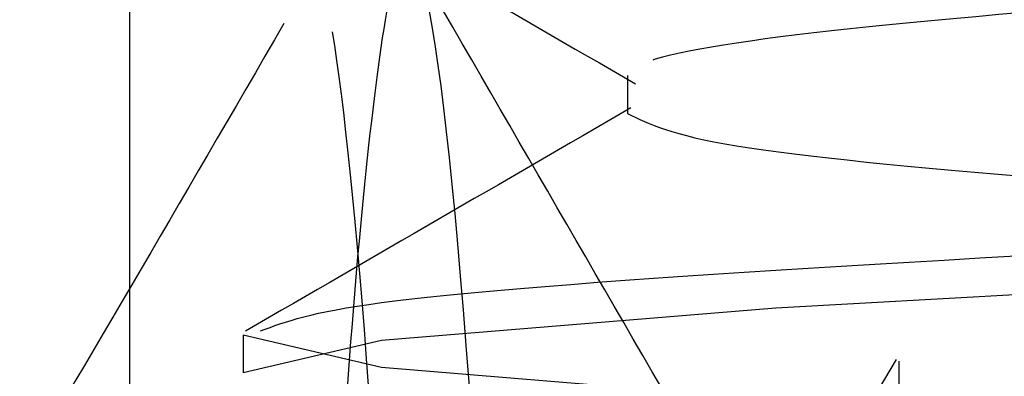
# Model space of a CAD drawing. Header units: inches. Extents: x 1907 to 2452, y -210 to -54.
# Tile 705 of 1056: x 2143.9312 to 2143.9989, y -177.1707 to -177.1462. Entities that reach past the tile are written whole.
import ezdxf

# ---------------------------------------------------------------- set-up
doc = ezdxf.new("R2010")
doc.units = ezdxf.units.IN
doc.header["$LTSCALE"] = 0.5
doc.header["$MEASUREMENT"] = 0
doc.linetypes.add('HIDDEN', pattern=[0.22499999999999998, 0.15, -0.075])
doc.layers.add('SID-M-H', color=4, linetype='HIDDEN')

msp = doc.modelspace()

# ---------------------------------------------------------------- linework, layer by layer
at = {"layer": 'SID-M-H'}
for p, q in [((2143.93878277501, -177.081832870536), (2143.93878277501, -177.491832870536)), ((2143.973014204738, -177.1500471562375), (2143.973014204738, -177.1526513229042)), ((2144.023759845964, -177.1638120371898), (2143.983206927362, -177.1660441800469)), ((2143.983206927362, -177.1660441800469), (2143.956110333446, -177.168276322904)), ((2143.94659527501, -177.1679042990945), (2143.94659527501, -177.1705084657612)), ((2143.956110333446, -177.1701364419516), (2143.94659527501, -177.1679042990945)), ((2143.94659527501, -177.1679042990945), (2143.94659527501, -177.1679042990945)), ((2143.956110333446, -177.168276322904), (2143.94659527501, -177.1705084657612)), ((2143.983206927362, -177.1723685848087), (2143.956110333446, -177.1701364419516)), ((2143.991475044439, -177.1695792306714), (2143.984073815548, -177.1821290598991)), ((2143.94659527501, -177.1705084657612), (2143.94659527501, -177.1705084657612))]:
    msp.add_line(p, q, dxfattribs=at)
for points, knots in [([(2143.97499658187, -175.8292082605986), (2143.976194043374, -175.8297557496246), (2143.979018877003, -175.8310472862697), (2144.000392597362, -175.8330828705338), (2144.032802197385, -175.8353150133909), (2144.07161820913, -175.837547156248), (2144.110296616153, -175.8397792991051), (2144.143119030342, -175.8420114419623), (2144.165042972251, -175.8442435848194), (2144.172742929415, -175.8464757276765), (2144.165043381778, -175.8487078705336), (2144.143117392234, -175.8509400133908), (2144.110302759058, -175.8531721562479), (2144.071595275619, -175.855404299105), (2144.032887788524, -175.8576364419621), (2144.000073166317, -175.8598685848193), (2143.978147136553, -175.8621007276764), (2143.970447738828, -175.8643328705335), (2143.978147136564, -175.8665650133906), (2144.000073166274, -175.8687971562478), (2144.032887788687, -175.8710292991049), (2144.07159527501, -175.873261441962), (2144.110302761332, -175.8754935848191), (2144.143117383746, -175.8777257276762), (2144.165043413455, -175.8799578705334), (2144.172742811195, -175.8821900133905), (2144.165043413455, -175.8844221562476), (2144.143117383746, -175.8866542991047), (2144.110302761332, -175.8888864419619), (2144.07159527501, -175.891118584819), (2144.032887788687, -175.8933507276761), (2144.000073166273, -175.8955828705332), (2143.978147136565, -175.8978150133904), (2143.970447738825, -175.9000471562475), (2143.978147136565, -175.9022792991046), (2144.000073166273, -175.9045114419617), (2144.032887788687, -175.9067435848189), (2144.07159527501, -175.908975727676), (2144.110302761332, -175.9112078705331), (2144.143117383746, -175.9134400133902), (2144.165043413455, -175.9156721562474), (2144.172742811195, -175.9179042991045), (2144.165043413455, -175.9201364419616), (2144.143117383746, -175.9223685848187), (2144.110302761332, -175.9246007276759), (2144.07159527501, -175.926832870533), (2144.032887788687, -175.9290650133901), (2144.000073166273, -175.9312971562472), (2143.978147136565, -175.9335292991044), (2143.970447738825, -175.9357614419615), (2143.978147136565, -175.9379935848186), (2144.000073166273, -175.9402257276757), (2144.032887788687, -175.9424578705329), (2144.07159527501, -175.94469001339), (2144.110302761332, -175.9469221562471), (2144.143117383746, -175.9491542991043), (2144.165043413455, -175.9513864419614), (2144.172742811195, -175.9536185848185), (2144.165043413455, -175.9558507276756), (2144.143117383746, -175.9580828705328), (2144.110302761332, -175.9603150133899), (2144.07159527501, -175.962547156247), (2144.032887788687, -175.9647792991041), (2144.000073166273, -175.9670114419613), (2143.978147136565, -175.9692435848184), (2143.970447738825, -175.9714757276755), (2143.978147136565, -175.9737078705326), (2144.000073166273, -175.9759400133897), (2144.032887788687, -175.9781721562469), (2144.07159527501, -175.980404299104), (2144.110302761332, -175.9826364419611), (2144.143117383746, -175.9848685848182), (2144.165043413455, -175.9871007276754), (2144.172742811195, -175.9893328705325), (2144.165043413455, -175.9915650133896), (2144.143117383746, -175.9937971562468), (2144.110302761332, -175.9960292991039), (2144.07159527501, -175.998261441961), (2144.032887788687, -176.0004935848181), (2144.000073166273, -176.0027257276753), (2143.978147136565, -176.0049578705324), (2143.970447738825, -176.0071900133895), (2143.978147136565, -176.0094221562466), (2144.000073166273, -176.0116542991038), (2144.032887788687, -176.0138864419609), (2144.07159527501, -176.016118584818), (2144.110302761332, -176.0183507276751), (2144.143117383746, -176.0205828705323), (2144.165043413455, -176.0228150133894), (2144.172742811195, -176.0250471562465), (2144.165043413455, -176.0272792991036), (2144.143117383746, -176.0295114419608), (2144.110302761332, -176.0317435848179), (2144.07159527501, -176.033975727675), (2144.032887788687, -176.0362078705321), (2144.000073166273, -176.0384400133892), (2143.978147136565, -176.0406721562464), (2143.970447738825, -176.0429042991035), (2143.978147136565, -176.0451364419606), (2144.000073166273, -176.0473685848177), (2144.032887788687, -176.0496007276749), (2144.07159527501, -176.051832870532), (2144.110302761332, -176.0540650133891), (2144.143117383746, -176.0562971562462), (2144.165043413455, -176.0585292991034), (2144.172742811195, -176.0607614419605), (2144.165043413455, -176.0629935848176), (2144.143117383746, -176.0652257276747), (2144.110302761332, -176.0674578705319), (2144.07159527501, -176.069690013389), (2144.032887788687, -176.0719221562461), (2144.000073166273, -176.0741542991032), (2143.978147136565, -176.0763864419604), (2143.970447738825, -176.0786185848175), (2143.978147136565, -176.0808507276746), (2144.000073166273, -176.0830828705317), (2144.032887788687, -176.0853150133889), (2144.07159527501, -176.087547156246), (2144.110302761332, -176.0897792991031), (2144.143117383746, -176.0920114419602), (2144.165043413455, -176.0942435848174), (2144.172742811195, -176.0964757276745), (2144.165043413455, -176.0987078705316), (2144.143117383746, -176.1009400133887), (2144.110302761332, -176.1031721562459), (2144.07159527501, -176.105404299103), (2144.032887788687, -176.1076364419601), (2144.000073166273, -176.1098685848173), (2143.978147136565, -176.1121007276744), (2143.970447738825, -176.1143328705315), (2143.978147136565, -176.1165650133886), (2144.000073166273, -176.1187971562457), (2144.032887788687, -176.1210292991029), (2144.07159527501, -176.12326144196), (2144.110302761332, -176.1254935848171), (2144.143117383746, -176.1277257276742), (2144.165043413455, -176.1299578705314), (2144.172742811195, -176.1321900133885), (2144.165043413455, -176.1344221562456), (2144.143117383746, -176.1366542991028), (2144.110302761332, -176.1388864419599), (2144.07159527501, -176.141118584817), (2144.032887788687, -176.1433507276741), (2144.000073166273, -176.1455828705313), (2143.978147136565, -176.1478150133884), (2143.970447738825, -176.1500471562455), (2143.978147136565, -176.1522792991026), (2144.000073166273, -176.1545114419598), (2144.032887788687, -176.1567435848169), (2144.07159527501, -176.158975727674), (2144.110302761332, -176.1612078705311), (2144.143117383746, -176.1634400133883), (2144.165043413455, -176.1656721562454), (2144.172742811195, -176.1679042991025), (2144.165043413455, -176.1701364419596), (2144.143117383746, -176.1723685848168), (2144.110302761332, -176.1746007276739), (2144.07159527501, -176.176832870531), (2144.032887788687, -176.1790650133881), (2144.000073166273, -176.1812971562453), (2143.978147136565, -176.1835292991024), (2143.970447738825, -176.1857614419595), (2143.978147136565, -176.1879935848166), (2144.000073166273, -176.1902257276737), (2144.032887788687, -176.1924578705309), (2144.07159527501, -176.194690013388), (2144.110302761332, -176.1969221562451), (2144.143117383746, -176.1991542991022), (2144.165043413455, -176.2013864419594), (2144.172742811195, -176.2036185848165), (2144.165043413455, -176.2058507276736), (2144.143117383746, -176.2080828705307), (2144.110302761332, -176.2103150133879), (2144.07159527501, -176.212547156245), (2144.032887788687, -176.2147792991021), (2144.000073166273, -176.2170114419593), (2143.978147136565, -176.2192435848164), (2143.970447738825, -176.2214757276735), (2143.978147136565, -176.2237078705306), (2144.000073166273, -176.2259400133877), (2144.032887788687, -176.2281721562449), (2144.07159527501, -176.230404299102), (2144.110302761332, -176.2326364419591), (2144.143117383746, -176.2348685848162), (2144.165043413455, -176.2371007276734), (2144.172742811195, -176.2393328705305), (2144.165043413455, -176.2415650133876), (2144.143117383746, -176.2437971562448), (2144.110302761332, -176.2460292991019), (2144.07159527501, -176.248261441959), (2144.032887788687, -176.2504935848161), (2144.000073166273, -176.2527257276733), (2143.978147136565, -176.2549578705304), (2143.970447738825, -176.2571900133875), (2143.978147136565, -176.2594221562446), (2144.000073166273, -176.2616542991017), (2144.032887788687, -176.2638864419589), (2144.07159527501, -176.266118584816), (2144.110302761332, -176.2683507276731), (2144.143117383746, -176.2705828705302), (2144.165043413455, -176.2728150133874), (2144.172742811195, -176.2750471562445), (2144.165043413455, -176.2772792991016), (2144.143117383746, -176.2795114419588), (2144.110302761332, -176.2817435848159), (2144.07159527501, -176.283975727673), (2144.032887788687, -176.2862078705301), (2144.000073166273, -176.2884400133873), (2143.978147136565, -176.2906721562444), (2143.970447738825, -176.2929042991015), (2143.978147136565, -176.2951364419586), (2144.000073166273, -176.2973685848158), (2144.032887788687, -176.2996007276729), (2144.07159527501, -176.30183287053), (2144.110302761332, -176.3040650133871), (2144.143117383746, -176.3062971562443), (2144.165043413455, -176.3085292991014), (2144.172742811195, -176.3107614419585), (2144.165043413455, -176.3129935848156), (2144.143117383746, -176.3152257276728), (2144.110302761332, -176.3174578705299), (2144.07159527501, -176.319690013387), (2144.032887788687, -176.3219221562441), (2144.000073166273, -176.3241542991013), (2143.978147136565, -176.3263864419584), (2143.970447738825, -176.3286185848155), (2143.978147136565, -176.3308507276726), (2144.000073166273, -176.3330828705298), (2144.032887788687, -176.3353150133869), (2144.07159527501, -176.337547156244), (2144.110302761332, -176.3397792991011), (2144.143117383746, -176.3420114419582), (2144.165043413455, -176.3442435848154), (2144.172742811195, -176.3464757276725), (2144.165043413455, -176.3487078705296), (2144.143117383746, -176.3509400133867), (2144.110302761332, -176.3531721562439), (2144.07159527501, -176.355404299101), (2144.032887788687, -176.3576364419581), (2144.000073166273, -176.3598685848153), (2143.978147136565, -176.3621007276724), (2143.970447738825, -176.3643328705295), (2143.978147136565, -176.3665650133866), (2144.000073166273, -176.3687971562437), (2144.032887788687, -176.3710292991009), (2144.07159527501, -176.373261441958), (2144.110302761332, -176.3754935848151), (2144.143117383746, -176.3777257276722), (2144.165043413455, -176.3799578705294), (2144.172742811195, -176.3821900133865), (2144.165043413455, -176.3844221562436), (2144.143117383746, -176.3866542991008), (2144.110302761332, -176.3888864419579), (2144.07159527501, -176.391118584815), (2144.032887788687, -176.3933507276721), (2144.000073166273, -176.3955828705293), (2143.978147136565, -176.3978150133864), (2143.970447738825, -176.4000471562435), (2143.978147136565, -176.4022792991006), (2144.000073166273, -176.4045114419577), (2144.032887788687, -176.4067435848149), (2144.07159527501, -176.408975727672), (2144.110302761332, -176.4112078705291), (2144.143117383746, -176.4134400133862), (2144.165043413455, -176.4156721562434), (2144.172742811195, -176.4179042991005), (2144.165043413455, -176.4201364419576), (2144.143117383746, -176.4223685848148), (2144.110302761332, -176.4246007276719), (2144.07159527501, -176.426832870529), (2144.032887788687, -176.4290650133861), (2144.000073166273, -176.4312971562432), (2143.978147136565, -176.4335292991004), (2143.970447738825, -176.4357614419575), (2143.978147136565, -176.4379935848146), (2144.000073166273, -176.4402257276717), (2144.032887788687, -176.4424578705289), (2144.07159527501, -176.444690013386), (2144.110302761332, -176.4469221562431), (2144.143117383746, -176.4491542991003), (2144.165043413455, -176.4513864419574), (2144.172742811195, -176.4536185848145), (2144.165043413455, -176.4558507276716), (2144.143117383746, -176.4580828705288), (2144.110302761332, -176.4603150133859), (2144.07159527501, -176.462547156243), (2144.032887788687, -176.4647792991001), (2144.000073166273, -176.4670114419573), (2143.978147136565, -176.4692435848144), (2143.970447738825, -176.4714757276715), (2143.978147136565, -176.4737078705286), (2144.000073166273, -176.4759400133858), (2144.032887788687, -176.4781721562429), (2144.07159527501, -176.4804042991), (2144.110302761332, -176.4826364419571), (2144.143117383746, -176.4848685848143), (2144.165043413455, -176.4871007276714), (2144.172742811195, -176.4893328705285), (2144.165043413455, -176.4915650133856), (2144.143117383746, -176.4937971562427), (2144.110302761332, -176.4960292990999), (2144.07159527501, -176.498261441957), (2144.032887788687, -176.5004935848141), (2144.000073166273, -176.5027257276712), (2143.978147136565, -176.5049578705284), (2143.970447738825, -176.5071900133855), (2143.978147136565, -176.5094221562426), (2144.000073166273, -176.5116542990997), (2144.032887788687, -176.5138864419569), (2144.07159527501, -176.516118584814), (2144.110302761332, -176.5183507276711), (2144.143117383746, -176.5205828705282), (2144.165043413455, -176.5228150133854), (2144.172742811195, -176.5250471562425), (2144.165043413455, -176.5272792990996), (2144.143117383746, -176.5295114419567), (2144.110302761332, -176.5317435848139), (2144.07159527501, -176.533975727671), (2144.032887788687, -176.5362078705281), (2144.000073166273, -176.5384400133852), (2143.978147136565, -176.5406721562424), (2143.970447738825, -176.5429042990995), (2143.978147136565, -176.5451364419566), (2144.000073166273, -176.5473685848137), (2144.032887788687, -176.5496007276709), (2144.07159527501, -176.551832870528), (2144.110302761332, -176.5540650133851), (2144.143117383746, -176.5562971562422), (2144.165043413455, -176.5585292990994), (2144.172742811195, -176.5607614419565), (2144.165043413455, -176.5629935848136), (2144.143117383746, -176.5652257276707), (2144.110302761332, -176.5674578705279), (2144.07159527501, -176.569690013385), (2144.032887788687, -176.5719221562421), (2144.000073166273, -176.5741542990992), (2143.978147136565, -176.5763864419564), (2143.970447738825, -176.5786185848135), (2143.978147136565, -176.5808507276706), (2144.000073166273, -176.5830828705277), (2144.032887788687, -176.5853150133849), (2144.07159527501, -176.587547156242), (2144.110302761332, -176.5897792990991), (2144.143117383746, -176.5920114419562), (2144.165043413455, -176.5942435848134), (2144.172742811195, -176.5964757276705), (2144.165043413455, -176.5987078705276), (2144.143117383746, -176.6009400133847), (2144.110302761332, -176.6031721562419), (2144.07159527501, -176.605404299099), (2144.032887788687, -176.6076364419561), (2144.000073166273, -176.6098685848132), (2143.978147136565, -176.6121007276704), (2143.970447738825, -176.6143328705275), (2143.978147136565, -176.6165650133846), (2144.000073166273, -176.6187971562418), (2144.032887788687, -176.6210292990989), (2144.07159527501, -176.623261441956), (2144.110302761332, -176.6254935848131), (2144.143117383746, -176.6277257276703), (2144.165043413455, -176.6299578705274), (2144.172742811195, -176.6321900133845), (2144.165043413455, -176.6344221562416), (2144.143117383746, -176.6366542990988), (2144.110302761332, -176.6388864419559), (2144.07159527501, -176.641118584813), (2144.032887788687, -176.6433507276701), (2144.000073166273, -176.6455828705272), (2143.978147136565, -176.6478150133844), (2143.970447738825, -176.6500471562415), (2143.978147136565, -176.6522792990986), (2144.000073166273, -176.6545114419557), (2144.032887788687, -176.6567435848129), (2144.07159527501, -176.65897572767), (2144.110302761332, -176.6612078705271), (2144.143117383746, -176.6634400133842), (2144.165043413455, -176.6656721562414), (2144.172742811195, -176.6679042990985), (2144.165043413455, -176.6701364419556), (2144.143117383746, -176.6723685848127), (2144.110302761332, -176.6746007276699), (2144.07159527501, -176.676832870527), (2144.032887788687, -176.6790650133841), (2144.000073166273, -176.6812971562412), (2143.978147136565, -176.6835292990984), (2143.970447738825, -176.6857614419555), (2143.978147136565, -176.6879935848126), (2144.000073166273, -176.6902257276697), (2144.032887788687, -176.6924578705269), (2144.07159527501, -176.694690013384), (2144.110302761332, -176.6969221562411), (2144.143117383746, -176.6991542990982), (2144.165043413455, -176.7013864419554), (2144.172742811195, -176.7036185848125), (2144.165043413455, -176.7058507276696), (2144.143117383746, -176.7080828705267), (2144.110302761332, -176.7103150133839), (2144.07159527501, -176.712547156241), (2144.032887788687, -176.7147792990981), (2144.000073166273, -176.7170114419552), (2143.978147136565, -176.7192435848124), (2143.970447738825, -176.7214757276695), (2143.978147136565, -176.7237078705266), (2144.000073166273, -176.7259400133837), (2144.032887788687, -176.7281721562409), (2144.07159527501, -176.730404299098), (2144.110302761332, -176.7326364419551), (2144.143117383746, -176.7348685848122), (2144.165043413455, -176.7371007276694), (2144.172742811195, -176.7393328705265), (2144.165043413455, -176.7415650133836), (2144.143117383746, -176.7437971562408), (2144.110302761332, -176.7460292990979), (2144.07159527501, -176.748261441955), (2144.032887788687, -176.7504935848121), (2144.000073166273, -176.7527257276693), (2143.978147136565, -176.7549578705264), (2143.970447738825, -176.7571900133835), (2143.978147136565, -176.7594221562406), (2144.000073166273, -176.7616542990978), (2144.032887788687, -176.7638864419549), (2144.07159527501, -176.766118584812), (2144.110302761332, -176.7683507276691), (2144.143117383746, -176.7705828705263), (2144.165043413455, -176.7728150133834), (2144.172742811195, -176.7750471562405), (2144.165043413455, -176.7772792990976), (2144.143117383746, -176.7795114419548), (2144.110302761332, -176.7817435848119), (2144.07159527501, -176.783975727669), (2144.032887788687, -176.7862078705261), (2144.000073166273, -176.7884400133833), (2143.978147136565, -176.7906721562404), (2143.970447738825, -176.7929042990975), (2143.978147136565, -176.7951364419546), (2144.000073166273, -176.7973685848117), (2144.032887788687, -176.7996007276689), (2144.07159527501, -176.801832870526), (2144.110302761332, -176.8040650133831), (2144.143117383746, -176.8062971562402), (2144.165043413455, -176.8085292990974), (2144.172742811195, -176.8107614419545), (2144.165043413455, -176.8129935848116), (2144.143117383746, -176.8152257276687), (2144.110302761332, -176.8174578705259), (2144.07159527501, -176.819690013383), (2144.032887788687, -176.8219221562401), (2144.000073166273, -176.8241542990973), (2143.978147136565, -176.8263864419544), (2143.970447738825, -176.8286185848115), (2143.978147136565, -176.8308507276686), (2144.000073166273, -176.8330828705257), (2144.032887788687, -176.8353150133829), (2144.07159527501, -176.83754715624), (2144.110302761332, -176.8397792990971), (2144.143117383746, -176.8420114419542), (2144.165043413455, -176.8442435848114), (2144.172742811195, -176.8464757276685), (2144.165043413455, -176.8487078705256), (2144.143117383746, -176.8509400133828), (2144.110302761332, -176.8531721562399), (2144.07159527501, -176.855404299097), (2144.032887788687, -176.8576364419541), (2144.000073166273, -176.8598685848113), (2143.978147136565, -176.8621007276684), (2143.970447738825, -176.8643328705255), (2143.978147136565, -176.8665650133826), (2144.000073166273, -176.8687971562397), (2144.032887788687, -176.8710292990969), (2144.07159527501, -176.873261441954), (2144.110302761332, -176.8754935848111), (2144.143117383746, -176.8777257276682), (2144.165043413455, -176.8799578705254), (2144.172742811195, -176.8821900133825), (2144.165043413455, -176.8844221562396), (2144.143117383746, -176.8866542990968), (2144.110302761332, -176.8888864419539), (2144.07159527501, -176.891118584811), (2144.032887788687, -176.8933507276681), (2144.000073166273, -176.8955828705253), (2143.978147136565, -176.8978150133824), (2143.970447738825, -176.9000471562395), (2143.978147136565, -176.9022792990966), (2144.000073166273, -176.9045114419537), (2144.032887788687, -176.9067435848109), (2144.07159527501, -176.908975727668), (2144.110302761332, -176.9112078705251), (2144.143117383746, -176.9134400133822), (2144.165043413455, -176.9156721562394), (2144.172742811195, -176.9179042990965), (2144.165043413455, -176.9201364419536), (2144.143117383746, -176.9223685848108), (2144.110302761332, -176.9246007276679), (2144.07159527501, -176.926832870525), (2144.032887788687, -176.9290650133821), (2144.000073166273, -176.9312971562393), (2143.978147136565, -176.9335292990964), (2143.970447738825, -176.9357614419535), (2143.978147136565, -176.9379935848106), (2144.000073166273, -176.9402257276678), (2144.032887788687, -176.9424578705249), (2144.07159527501, -176.944690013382), (2144.110302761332, -176.9469221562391), (2144.143117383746, -176.9491542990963), (2144.165043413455, -176.9513864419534), (2144.172742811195, -176.9536185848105), (2144.165043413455, -176.9558507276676), (2144.143117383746, -176.9580828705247), (2144.110302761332, -176.9603150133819), (2144.07159527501, -176.962547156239), (2144.032887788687, -176.9647792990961), (2144.000073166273, -176.9670114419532), (2143.978147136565, -176.9692435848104), (2143.970447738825, -176.9714757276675), (2143.978147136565, -176.9737078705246), (2144.000073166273, -176.9759400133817), (2144.032887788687, -176.9781721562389), (2144.07159527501, -176.980404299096), (2144.110302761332, -176.9826364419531), (2144.143117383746, -176.9848685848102), (2144.165043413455, -176.9871007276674), (2144.172742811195, -176.9893328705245), (2144.165043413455, -176.9915650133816), (2144.143117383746, -176.9937971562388), (2144.110302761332, -176.9960292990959), (2144.07159527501, -176.998261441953), (2144.032887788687, -177.0004935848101), (2144.000073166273, -177.0027257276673), (2143.978147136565, -177.0049578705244), (2143.970447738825, -177.0071900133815), (2143.978147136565, -177.0094221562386), (2144.000073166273, -177.0116542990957), (2144.032887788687, -177.0138864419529), (2144.07159527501, -177.01611858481), (2144.110302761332, -177.0183507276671), (2144.143117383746, -177.0205828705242), (2144.165043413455, -177.0228150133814), (2144.172742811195, -177.0250471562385), (2144.165043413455, -177.0272792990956), (2144.143117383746, -177.0295114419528), (2144.110302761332, -177.0317435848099), (2144.07159527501, -177.033975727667), (2144.032887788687, -177.0362078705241), (2144.000073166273, -177.0384400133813), (2143.978147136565, -177.0406721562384), (2143.970447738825, -177.0429042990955), (2143.978147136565, -177.0451364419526), (2144.000073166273, -177.0473685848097), (2144.032887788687, -177.0496007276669), (2144.07159527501, -177.051832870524), (2144.110302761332, -177.0540650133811), (2144.143117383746, -177.0562971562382), (2144.165043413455, -177.0585292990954), (2144.172742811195, -177.0607614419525), (2144.165043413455, -177.0629935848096), (2144.143117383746, -177.0652257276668), (2144.110302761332, -177.0674578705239), (2144.07159527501, -177.069690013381), (2144.032887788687, -177.0719221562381), (2144.000073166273, -177.0741542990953), (2143.978147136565, -177.0763864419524), (2143.970447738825, -177.0786185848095), (2143.978147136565, -177.0808507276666), (2144.000073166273, -177.0830828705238), (2144.032887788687, -177.0853150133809), (2144.07159527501, -177.087547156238), (2144.110302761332, -177.0897792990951), (2144.143117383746, -177.0920114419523), (2144.165043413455, -177.0942435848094), (2144.172742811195, -177.0964757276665), (2144.165043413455, -177.0987078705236), (2144.143117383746, -177.1009400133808), (2144.110302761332, -177.1031721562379), (2144.07159527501, -177.105404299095), (2144.032887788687, -177.1076364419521), (2144.000073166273, -177.1098685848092), (2143.978147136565, -177.1121007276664), (2143.970447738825, -177.1143328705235), (2143.978147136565, -177.1165650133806), (2144.000073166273, -177.1187971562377), (2144.032887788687, -177.1210292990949), (2144.07159527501, -177.123261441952), (2144.110302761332, -177.1254935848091), (2144.143117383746, -177.1277257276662), (2144.165043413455, -177.1299578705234), (2144.172742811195, -177.1321900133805), (2144.165043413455, -177.1344221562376), (2144.143117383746, -177.1366542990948), (2144.110302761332, -177.1388864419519), (2144.07159527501, -177.141118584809), (2144.032887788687, -177.1433507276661), (2144.000073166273, -177.1455828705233), (2143.978147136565, -177.1478150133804), (2143.970447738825, -177.1500471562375), (2143.978147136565, -177.1522792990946), (2144.000073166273, -177.1545114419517), (2144.032887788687, -177.1567435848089), (2144.07159527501, -177.158975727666), (2144.110302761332, -177.1612078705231), (2144.143117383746, -177.1634400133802), (2144.165043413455, -177.1656721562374), (2144.172742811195, -177.1679042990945), (2144.165043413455, -177.1701364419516), (2144.143117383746, -177.1723685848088), (2144.110302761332, -177.1746007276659), (2144.07159527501, -177.176832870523), (2144.032887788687, -177.1790650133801), (2144.000073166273, -177.1812971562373), (2143.978147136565, -177.1835292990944), (2143.970447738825, -177.1857614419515), (2143.978147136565, -177.1879935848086), (2144.000073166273, -177.1902257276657), (2144.032887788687, -177.1924578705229), (2144.07159527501, -177.19469001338), (2144.110302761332, -177.1969221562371), (2144.143117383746, -177.1991542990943), (2144.165043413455, -177.2013864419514), (2144.172742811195, -177.2036185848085), (2144.165043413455, -177.2058507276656), (2144.143117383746, -177.2080828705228), (2144.110302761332, -177.2103150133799), (2144.07159527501, -177.212547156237), (2144.032887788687, -177.2147792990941), (2144.000073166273, -177.2170114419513), (2143.978147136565, -177.2192435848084), (2143.970447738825, -177.2214757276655), (2143.978147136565, -177.2237078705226), (2144.000073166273, -177.2259400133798), (2144.032887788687, -177.2281721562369), (2144.07159527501, -177.230404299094), (2144.110302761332, -177.2326364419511), (2144.143117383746, -177.2348685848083), (2144.165043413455, -177.2371007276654), (2144.172742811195, -177.2393328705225), (2144.165043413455, -177.2415650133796), (2144.143117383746, -177.2437971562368), (2144.110302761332, -177.2460292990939), (2144.07159527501, -177.248261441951), (2144.032887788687, -177.2504935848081), (2144.000073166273, -177.2527257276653), (2143.978147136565, -177.2549578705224), (2143.970447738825, -177.2571900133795), (2143.978147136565, -177.2594221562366), (2144.000073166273, -177.2616542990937), (2144.032887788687, -177.2638864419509), (2144.07159527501, -177.266118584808), (2144.110302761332, -177.2683507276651), (2144.143117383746, -177.2705828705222), (2144.165043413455, -177.2728150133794), (2144.172742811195, -177.2750471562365), (2144.165043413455, -177.2772792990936), (2144.143117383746, -177.2795114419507), (2144.110302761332, -177.2817435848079), (2144.07159527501, -177.283975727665), (2144.032887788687, -177.2862078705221), (2144.000073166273, -177.2884400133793), (2143.978147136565, -177.2906721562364), (2143.970447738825, -177.2929042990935), (2143.978147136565, -177.2951364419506), (2144.000073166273, -177.2973685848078), (2144.032887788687, -177.2996007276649), (2144.07159527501, -177.301832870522), (2144.110302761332, -177.3040650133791), (2144.143117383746, -177.3062971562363), (2144.165043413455, -177.3085292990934), (2144.172742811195, -177.3107614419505), (2144.165043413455, -177.3129935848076), (2144.143117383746, -177.3152257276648), (2144.110302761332, -177.3174578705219), (2144.07159527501, -177.319690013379), (2144.032887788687, -177.3219221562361), (2144.000073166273, -177.3241542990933), (2143.978147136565, -177.3263864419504), (2143.970447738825, -177.3286185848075), (2143.978147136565, -177.3308507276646), (2144.000073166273, -177.3330828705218), (2144.032887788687, -177.3353150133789), (2144.07159527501, -177.337547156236), (2144.110302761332, -177.3397792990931), (2144.143117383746, -177.3420114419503), (2144.165043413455, -177.3442435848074), (2144.172742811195, -177.3464757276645), (2144.165043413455, -177.3487078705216), (2144.143117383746, -177.3509400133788), (2144.110302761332, -177.3531721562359), (2144.07159527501, -177.355404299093), (2144.032887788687, -177.3576364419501), (2144.000073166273, -177.3598685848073), (2143.978147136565, -177.3621007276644), (2143.970447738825, -177.3643328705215), (2143.978147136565, -177.3665650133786), (2144.000073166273, -177.3687971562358), (2144.032887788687, -177.3710292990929), (2144.07159527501, -177.37326144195), (2144.110302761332, -177.3754935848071), (2144.143117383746, -177.3777257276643), (2144.165043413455, -177.3799578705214), (2144.172742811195, -177.3821900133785), (2144.165043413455, -177.3844221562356), (2144.143117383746, -177.3866542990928), (2144.110302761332, -177.3888864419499), (2144.07159527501, -177.391118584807), (2144.032887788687, -177.3933507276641), (2144.000073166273, -177.3955828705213), (2143.978147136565, -177.3978150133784), (2143.970447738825, -177.4000471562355), (2143.978147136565, -177.4022792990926), (2144.000073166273, -177.4045114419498), (2144.032887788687, -177.4067435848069), (2144.07159527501, -177.408975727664), (2144.110302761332, -177.4112078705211), (2144.143117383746, -177.4134400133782), (2144.165043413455, -177.4156721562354), (2144.172742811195, -177.4179042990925), (2144.165043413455, -177.4201364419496), (2144.143117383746, -177.4223685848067), (2144.110302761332, -177.4246007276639), (2144.07159527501, -177.426832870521), (2144.032887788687, -177.4290650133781), (2144.000073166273, -177.4312971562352), (2143.978147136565, -177.4335292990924), (2143.970447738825, -177.4357614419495), (2143.978147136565, -177.4379935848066), (2144.000073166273, -177.4402257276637), (2144.032887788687, -177.4424578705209), (2144.07159527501, -177.444690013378), (2144.110302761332, -177.4469221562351), (2144.143117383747, -177.4491542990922), (2144.165043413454, -177.4513864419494), (2144.172742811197, -177.4536185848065), (2144.165043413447, -177.4558507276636), (2144.143117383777, -177.4580828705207), (2144.110302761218, -177.460315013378), (2144.071595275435, -177.4625471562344), (2144.032887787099, -177.4647792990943), (2144.000073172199, -177.4670114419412), (2143.97814711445, -177.4692435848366), (2143.970447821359, -177.4714757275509), (2143.978146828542, -177.473707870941), (2144.000074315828, -177.4759400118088), (2144.032883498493, -177.4781721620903), (2144.071611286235, -177.4804042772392), (2144.110243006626, -177.482636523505), (2144.143340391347, -177.4848682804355), (2144.164211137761, -177.4871018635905), (2144.172991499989, -177.4887818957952), (2144.168837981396, -177.4897264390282), (2144.16797199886, -177.4899233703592)], [0, 0, 0, 0, 0.0009890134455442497, 0.002333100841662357, 0.003677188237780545, 0.005021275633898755, 0.006365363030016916, 0.007709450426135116, 0.009053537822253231, 0.01039762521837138, 0.01174171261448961, 0.01308580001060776, 0.01442988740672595, 0.0157739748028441, 0.01711806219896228, 0.01846214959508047, 0.01980623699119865, 0.02115032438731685, 0.02249441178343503, 0.02383849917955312, 0.0251825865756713, 0.02652667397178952, 0.02787076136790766, 0.02921484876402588, 0.03055893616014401, 0.03190302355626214, 0.03324711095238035, 0.03459119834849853, 0.03593528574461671, 0.03727937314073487, 0.03862346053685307, 0.03996754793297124, 0.04131163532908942, 0.04265572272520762, 0.04399981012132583, 0.0453438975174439, 0.04668798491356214, 0.0480320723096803, 0.04937615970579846, 0.05072024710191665, 0.05206433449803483, 0.05340842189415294, 0.05475250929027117, 0.05609659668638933, 0.05744068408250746, 0.05878477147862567, 0.0601288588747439, 0.06147294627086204, 0.06281703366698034, 0.06416112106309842, 0.06550520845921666, 0.0668492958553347, 0.06819338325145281, 0.06953747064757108, 0.07088155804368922, 0.07222564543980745, 0.0735697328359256, 0.07491382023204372, 0.07625790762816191, 0.07760199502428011, 0.07894608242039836, 0.08029016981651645, 0.08163425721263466, 0.08297834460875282, 0.084322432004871, 0.0856665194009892, 0.08701060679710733, 0.08835469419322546, 0.08969878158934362, 0.09104286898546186, 0.09238695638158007, 0.09373104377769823, 0.09507513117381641, 0.09641921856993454, 0.09776330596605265, 0.09910739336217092, 0.1004514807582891, 0.1017955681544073, 0.1031396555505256, 0.1044837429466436, 0.1058278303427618, 0.10717191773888, 0.108516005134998, 0.1098600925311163, 0.1112041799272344, 0.1125482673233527, 0.1138923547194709, 0.115236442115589, 0.1165805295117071, 0.1179246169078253, 0.1192687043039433, 0.1206127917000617, 0.1219568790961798, 0.1233009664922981, 0.1246450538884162, 0.1259891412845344, 0.1273332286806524, 0.1286773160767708, 0.130021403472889, 0.1313654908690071, 0.1327095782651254, 0.1340536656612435, 0.1353977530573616, 0.1367418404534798, 0.1380859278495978, 0.1394300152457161, 0.1407741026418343, 0.1421181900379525, 0.1434622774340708, 0.1448063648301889, 0.146150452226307, 0.1474945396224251, 0.1488386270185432, 0.1501827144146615, 0.1515268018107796, 0.1528708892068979, 0.1542149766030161, 0.1555590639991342, 0.1569031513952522, 0.1582472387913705, 0.1595913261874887, 0.1609354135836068, 0.1622795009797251, 0.1636235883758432, 0.1649676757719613, 0.1663117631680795, 0.1676558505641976, 0.1689999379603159, 0.170344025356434, 0.1716881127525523, 0.1730322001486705, 0.1743762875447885, 0.1757203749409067, 0.1770644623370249, 0.1784085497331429, 0.1797526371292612, 0.1810967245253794, 0.1824408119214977, 0.1837848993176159, 0.185128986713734, 0.186473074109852, 0.1878171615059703, 0.1891612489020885, 0.1905053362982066, 0.1918494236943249, 0.193193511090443, 0.1945375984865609, 0.1958816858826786, 0.1972257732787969, 0.1985698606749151, 0.1999139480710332, 0.2012580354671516, 0.2026021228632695, 0.203946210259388, 0.2052902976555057, 0.2066343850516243, 0.2079784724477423, 0.2093225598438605, 0.2106666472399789, 0.2120107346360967, 0.2133548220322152, 0.2146989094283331, 0.2160429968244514, 0.2173870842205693, 0.2187311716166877, 0.2200752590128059, 0.2214193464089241, 0.2227634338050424, 0.2241075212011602, 0.2254516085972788, 0.2267956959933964, 0.2281397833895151, 0.229483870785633, 0.2308279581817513, 0.2321720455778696, 0.2335161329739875, 0.2348602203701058, 0.2362043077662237, 0.2375483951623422, 0.2388924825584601, 0.2402365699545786, 0.2415806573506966, 0.2429247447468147, 0.244268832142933, 0.2456129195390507, 0.2469570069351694, 0.2483010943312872, 0.2496451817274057, 0.2509892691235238, 0.2523333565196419, 0.2536774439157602, 0.2550215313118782, 0.2563656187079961, 0.2577097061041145, 0.2590537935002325, 0.2603978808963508, 0.2617419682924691, 0.2630860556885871, 0.2644301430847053, 0.2657742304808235, 0.2671183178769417, 0.2684624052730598, 0.2698064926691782, 0.2711505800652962, 0.2724946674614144, 0.2738387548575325, 0.2751828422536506, 0.2765269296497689, 0.277871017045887, 0.2792151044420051, 0.2805591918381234, 0.2819032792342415, 0.2832473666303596, 0.284591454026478, 0.2859355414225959, 0.2872796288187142, 0.2886237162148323, 0.2899678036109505, 0.2913118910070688, 0.2926559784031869, 0.2940000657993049, 0.2953441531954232, 0.2966882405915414, 0.2980323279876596, 0.2993764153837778, 0.3007205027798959, 0.3020645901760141, 0.3034086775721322, 0.3047527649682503, 0.3060968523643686, 0.3074409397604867, 0.3087850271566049, 0.3101291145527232, 0.3114732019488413, 0.3128172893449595, 0.3141613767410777, 0.3155054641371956, 0.316849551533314, 0.318193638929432, 0.3195377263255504, 0.3208818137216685, 0.3222259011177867, 0.3235699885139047, 0.3249140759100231, 0.3262581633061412, 0.3276022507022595, 0.3289463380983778, 0.3302904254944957, 0.3316345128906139, 0.332978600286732, 0.33432268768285, 0.3356667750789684, 0.3370108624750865, 0.3383549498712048, 0.339699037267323, 0.3410431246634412, 0.3423872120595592, 0.3437312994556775, 0.3450753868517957, 0.3464194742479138, 0.3477635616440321, 0.3491076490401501, 0.3504517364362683, 0.3517958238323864, 0.3531399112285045, 0.3544839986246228, 0.355828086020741, 0.3571721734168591, 0.3585162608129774, 0.3598603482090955, 0.3612044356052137, 0.3625485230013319, 0.3638926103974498, 0.3652366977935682, 0.3665807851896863, 0.3679248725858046, 0.3692689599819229, 0.370613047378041, 0.3719571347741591, 0.3733012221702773, 0.3746453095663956, 0.3759893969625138, 0.377333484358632, 0.3786775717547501, 0.3800216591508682, 0.3813657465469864, 0.3827098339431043, 0.3840539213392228, 0.3853980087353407, 0.3867420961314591, 0.3880861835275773, 0.3894302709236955, 0.3907743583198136, 0.3921184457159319, 0.3934625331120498, 0.3948066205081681, 0.3961507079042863, 0.3974947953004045, 0.3988388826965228, 0.4001829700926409, 0.4015270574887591, 0.4028711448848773, 0.4042152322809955, 0.4055593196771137, 0.406903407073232, 0.40824749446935, 0.4095915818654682, 0.4109356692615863, 0.4122797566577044, 0.4136238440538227, 0.4149679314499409, 0.416312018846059, 0.4176561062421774, 0.4190001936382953, 0.4203442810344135, 0.4216883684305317, 0.4230324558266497, 0.4243765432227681, 0.4257206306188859, 0.4270647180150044, 0.4284088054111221, 0.4297528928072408, 0.4310969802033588, 0.4324410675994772, 0.4337851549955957, 0.4351292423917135, 0.4364733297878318, 0.4378174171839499, 0.439161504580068, 0.4405055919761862, 0.4418496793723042, 0.4431937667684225, 0.4445378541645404, 0.445881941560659, 0.4472260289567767, 0.4485701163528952, 0.4499142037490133, 0.4512582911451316, 0.45260237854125, 0.4539464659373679, 0.4552905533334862, 0.4566346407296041, 0.4579787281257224, 0.4593228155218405, 0.4606669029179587, 0.462010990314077, 0.4633550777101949, 0.4646991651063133, 0.4660432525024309, 0.4673873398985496, 0.4687314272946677, 0.470075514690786, 0.4714196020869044, 0.4727636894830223, 0.4741077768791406, 0.4754518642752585, 0.4767959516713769, 0.478140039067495, 0.4794841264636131, 0.4808282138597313, 0.4821723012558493, 0.4835163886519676, 0.4848604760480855, 0.486204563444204, 0.4875486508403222, 0.4888927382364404, 0.4902368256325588, 0.4915809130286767, 0.4929250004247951, 0.4942690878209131, 0.4956131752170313, 0.4969572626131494, 0.4983013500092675, 0.4996454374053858, 0.5009895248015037, 0.5023336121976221, 0.5036776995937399, 0.5050217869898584, 0.5063658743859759, 0.5077099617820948, 0.5090540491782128, 0.5103981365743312, 0.5117422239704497, 0.5130863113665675, 0.5144303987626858, 0.5157744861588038, 0.5171185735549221, 0.5184626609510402, 0.5198067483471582, 0.5211508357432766, 0.5224949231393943, 0.5238390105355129, 0.5251830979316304, 0.5265271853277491, 0.5278712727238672, 0.5292153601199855, 0.530559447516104, 0.5319035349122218, 0.5332476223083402, 0.534591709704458, 0.5359357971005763, 0.5372798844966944, 0.5386239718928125, 0.5399680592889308, 0.5413121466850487, 0.5426562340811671, 0.5440003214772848, 0.5453444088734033, 0.5466884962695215, 0.5480325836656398, 0.5493766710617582, 0.5507207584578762, 0.5520648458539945, 0.5534089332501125, 0.5547530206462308, 0.5560971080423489, 0.5574411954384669, 0.5587852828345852, 0.5601293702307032, 0.5614734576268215, 0.5628175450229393, 0.5641616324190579, 0.5655057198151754, 0.5668498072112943, 0.5681938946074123, 0.5695379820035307, 0.570882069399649, 0.5722261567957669, 0.5735702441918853, 0.5749143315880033, 0.5762584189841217, 0.5776025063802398, 0.5789465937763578, 0.5802906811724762, 0.581634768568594, 0.5829788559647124, 0.5843229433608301, 0.5856670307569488, 0.587011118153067, 0.5883552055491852, 0.5896992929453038, 0.5910433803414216, 0.5923874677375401, 0.5937315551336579, 0.5950756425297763, 0.5964197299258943, 0.5977638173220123, 0.5991079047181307, 0.6004519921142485, 0.601796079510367, 0.6031401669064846, 0.6044842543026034, 0.6058283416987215, 0.6071724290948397, 0.6085165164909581, 0.6098606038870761, 0.6112046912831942, 0.6125487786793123, 0.6138928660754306, 0.6152369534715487, 0.6165810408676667, 0.6179251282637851, 0.6192692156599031, 0.6206133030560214, 0.6219573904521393, 0.6233014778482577, 0.6246455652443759, 0.625989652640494, 0.6273337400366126, 0.6286778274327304, 0.6300219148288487, 0.6313660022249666, 0.632710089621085, 0.6340541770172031, 0.6353982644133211, 0.6367423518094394, 0.6380864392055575, 0.6394305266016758, 0.6407746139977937, 0.6421187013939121, 0.6434627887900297, 0.6448068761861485, 0.6461509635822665, 0.6474950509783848, 0.6488391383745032, 0.650183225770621, 0.6515273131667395, 0.6528714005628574, 0.6542154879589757, 0.6555595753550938, 0.656903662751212, 0.6582477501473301, 0.659591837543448, 0.6609359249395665, 0.6622800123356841, 0.6636240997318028, 0.6649681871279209, 0.6663122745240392, 0.6676563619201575, 0.6690004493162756, 0.6703445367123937, 0.6716886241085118, 0.6730327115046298, 0.6743767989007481, 0.6757208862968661, 0.6770649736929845, 0.6784090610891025, 0.6797531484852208, 0.6810972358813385, 0.6824413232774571, 0.6837854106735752, 0.6851294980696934, 0.6864735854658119, 0.6878176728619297, 0.6891617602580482, 0.6905058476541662, 0.6918499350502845, 0.6931940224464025, 0.6945381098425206, 0.6958821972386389, 0.6972262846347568, 0.6985703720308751, 0.6999144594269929, 0.7012585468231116, 0.7026026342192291, 0.7039467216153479, 0.7052908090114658, 0.7066348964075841, 0.7079789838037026, 0.7093230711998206, 0.7106671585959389, 0.7120112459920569, 0.713355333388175, 0.7146994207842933, 0.7160435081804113, 0.7173875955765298, 0.7187316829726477, 0.7200757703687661, 0.7214198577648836, 0.7227639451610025, 0.7241080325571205, 0.7254521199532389, 0.7267962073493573, 0.7281402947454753, 0.7294843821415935, 0.7308284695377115, 0.7321725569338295, 0.7335166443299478, 0.7348607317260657, 0.7362048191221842, 0.7375489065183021, 0.7388929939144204, 0.7402370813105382, 0.7415811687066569, 0.7429252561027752, 0.7442693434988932, 0.7456134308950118, 0.7469575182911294, 0.7483016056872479, 0.7496456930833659, 0.7509897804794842, 0.7523338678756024, 0.7536779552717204, 0.7550220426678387, 0.7563661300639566, 0.757710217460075, 0.7590543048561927, 0.7603983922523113, 0.7617424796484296, 0.7630865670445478, 0.7644306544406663, 0.7657747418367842, 0.7671188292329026, 0.7684629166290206, 0.7698070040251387, 0.7711510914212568, 0.7724951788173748, 0.7738392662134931, 0.775183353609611, 0.7765274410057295, 0.7778715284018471, 0.7792156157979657, 0.7805597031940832, 0.781903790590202, 0.7832478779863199, 0.7845919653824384, 0.7859360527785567, 0.7872801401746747, 0.7886242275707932, 0.7899683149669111, 0.7913124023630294, 0.7926564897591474, 0.7940005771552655, 0.7953446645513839, 0.7966887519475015, 0.7980328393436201, 0.7993769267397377, 0.8007210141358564, 0.8020651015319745, 0.8034091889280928, 0.8047532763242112, 0.806097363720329, 0.8074414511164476, 0.8087855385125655, 0.8101296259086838, 0.8114737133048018, 0.81281780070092, 0.8141618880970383, 0.8155059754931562, 0.8168500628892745, 0.8181941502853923, 0.8195382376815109, 0.8208823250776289, 0.8222264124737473, 0.8235704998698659, 0.8249145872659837, 0.826258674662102, 0.82760276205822, 0.8289468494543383, 0.8302909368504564, 0.8316350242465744, 0.8329791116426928, 0.8343231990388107, 0.8356672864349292, 0.8370113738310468, 0.8383554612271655, 0.8396995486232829, 0.8410436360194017, 0.8423877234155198, 0.8437318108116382, 0.8450758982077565, 0.8464199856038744, 0.8477640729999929, 0.8491081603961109, 0.850452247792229, 0.8517963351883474, 0.8531404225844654, 0.8544845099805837, 0.8558285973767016, 0.8571726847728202, 0.8585167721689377, 0.8598608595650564, 0.8612049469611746, 0.8625490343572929, 0.8638931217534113, 0.8652372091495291, 0.8665812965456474, 0.8679253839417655, 0.8692694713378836, 0.8706135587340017, 0.8719576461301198, 0.8733017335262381, 0.874645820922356, 0.8759899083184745, 0.8773339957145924, 0.8786780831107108, 0.8800221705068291, 0.8813662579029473, 0.8827103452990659, 0.8840544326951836, 0.885398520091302, 0.8867426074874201, 0.8880866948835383, 0.8894307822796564, 0.8907748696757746, 0.8921189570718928, 0.8934630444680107, 0.8948071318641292, 0.8961512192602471, 0.8974953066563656, 0.8988393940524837, 0.9001834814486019, 0.9015275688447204, 0.9028716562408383, 0.9042157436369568, 0.9055598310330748, 0.906903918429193, 0.9082480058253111, 0.9095920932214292, 0.9109361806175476, 0.9122802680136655, 0.9136243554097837, 0.9149684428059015, 0.9163125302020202, 0.9176566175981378, 0.9190007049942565, 0.9203447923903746, 0.9216888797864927, 0.9230329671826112, 0.9243770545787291, 0.9257211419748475, 0.9270652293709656, 0.9284093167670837, 0.9297534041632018, 0.9310974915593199, 0.9324415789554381, 0.9337856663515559, 0.9351297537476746, 0.936473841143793, 0.9378179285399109, 0.9391620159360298, 0.9405061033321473, 0.9418501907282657, 0.9431942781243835, 0.9445383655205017, 0.94588245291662, 0.9472265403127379, 0.9485706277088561, 0.9499147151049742, 0.9512588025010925, 0.9526028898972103, 0.9539469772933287, 0.9552910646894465, 0.9566351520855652, 0.9579792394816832, 0.9593233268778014, 0.96066741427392, 0.9620115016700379, 0.9633555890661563, 0.9646996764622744, 0.9660437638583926, 0.9673878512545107, 0.9687319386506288, 0.9700760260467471, 0.971420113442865, 0.9727642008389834, 0.9741082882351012, 0.9754523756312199, 0.9767964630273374, 0.9781405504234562, 0.9794846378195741, 0.9808287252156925, 0.9821728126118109, 0.9835169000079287, 0.984860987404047, 0.986205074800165, 0.987549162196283, 0.9888932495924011, 0.9902373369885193, 0.9915814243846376, 0.9929255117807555, 0.994269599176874, 0.9956136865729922, 0.9969577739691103, 0.9983018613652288, 0.9996459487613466, 1, 1, 1, 1]), ([(2144.168164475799, -177.0984814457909), (2144.168961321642, -177.0986809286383), (2144.172730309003, -177.0996244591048), (2144.164319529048, -177.1013120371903), (2144.143311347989, -177.1035441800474), (2144.11025078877, -177.1057763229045), (2144.071609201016, -177.1080084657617), (2144.032884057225, -177.1102406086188), (2144.000074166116, -177.1124727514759), (2143.978146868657, -177.114704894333), (2143.970447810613, -177.1169370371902), (2143.97814711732, -177.1191691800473), (2144.000073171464, -177.1214013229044), (2144.032887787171, -177.1236334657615), (2144.071595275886, -177.1258656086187), (2144.110302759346, -177.1280977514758), (2144.143117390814, -177.1303298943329), (2144.165043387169, -177.13256203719), (2144.172742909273, -177.1347941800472), (2144.165043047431, -177.1370263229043), (2144.143118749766, -177.1392584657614), (2144.110297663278, -177.1414906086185), (2144.071614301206, -177.1437227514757), (2144.032816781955, -177.1459548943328), (2144.000338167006, -177.1481870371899), (2143.978451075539, -177.1502946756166), (2143.975576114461, -177.1516582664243), (2143.97426988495, -177.152277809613)], [0, 0, 0, 0, 0.01112433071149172, 0.05261677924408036, 0.09410922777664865, 0.1356016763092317, 0.1770941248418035, 0.2185865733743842, 0.2600790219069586, 0.3015714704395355, 0.3430639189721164, 0.3845563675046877, 0.4260488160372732, 0.4675412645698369, 0.509033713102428, 0.5505261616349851, 0.5920186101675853, 0.6335110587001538, 0.6750035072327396, 0.7164959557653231, 0.7579884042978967, 0.7994808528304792, 0.8409733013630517, 0.8824657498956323, 0.9239581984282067, 0.9654506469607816, 1, 1, 1, 1]), ([(2143.947784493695, -177.1676253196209), (2143.949498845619, -177.1669742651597), (2143.953172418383, -177.1655791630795), (2143.981214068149, -177.1634400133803), (2144.022431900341, -177.1612078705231), (2144.071617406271, -177.158975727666), (2144.120670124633, -177.1567435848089), (2144.162286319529, -177.1545114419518), (2144.190086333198, -177.1522792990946), (2144.19984964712, -177.1500471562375), (2144.19008672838, -177.1478150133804), (2144.162284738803, -177.1455828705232), (2144.120676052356, -177.1433507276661), (2144.071595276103, -177.141118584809), (2144.022514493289, -177.1388864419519), (2143.980905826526, -177.1366542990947), (2143.953103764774, -177.1344221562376), (2143.943341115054, -177.1321900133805), (2143.953103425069, -177.1299578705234), (2143.980907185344, -177.1277257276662), (2144.022509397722, -177.1254935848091), (2144.071614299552, -177.123261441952), (2144.120605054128, -177.1210292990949), (2144.162549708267, -177.1187971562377), (2144.189097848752, -177.1165650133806), (2144.199808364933, -177.1149096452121), (2144.195286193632, -177.1139983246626), (2144.194456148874, -177.1138310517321)], [0, 0, 0, 0, 0.03630802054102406, 0.07780208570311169, 0.1192961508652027, 0.1607902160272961, 0.2022842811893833, 0.2437783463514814, 0.2852724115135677, 0.3267664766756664, 0.3682605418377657, 0.4097546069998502, 0.4512486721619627, 0.4927427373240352, 0.5342368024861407, 0.5757308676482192, 0.6172249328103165, 0.6587189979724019, 0.7002130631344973, 0.7417071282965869, 0.7832011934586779, 0.8246952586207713, 0.8661893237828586, 0.9076833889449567, 0.9491774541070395, 0.9906715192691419, 1, 1, 1, 1]), ([(2143.947059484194, -177.1352664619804), (2143.951479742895, -177.1378262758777), (2143.960317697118, -177.1429444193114), (2143.969149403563, -177.1480672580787), (2143.973563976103, -177.150627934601)], [0, 0, 0, 0, 0.5001450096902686, 1, 1, 1, 1]), ([(2143.923215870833, -177.6795543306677), (2143.92351671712, -177.6801227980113), (2143.924589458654, -177.6821498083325), (2143.926544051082, -177.6652290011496), (2143.929003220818, -177.6302057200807), (2143.9312471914, -177.5782841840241), (2143.933700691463, -177.5147051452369), (2143.936144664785, -177.443564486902), (2143.938390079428, -177.3701876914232), (2143.940857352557, -177.2997631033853), (2143.943283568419, -177.2375813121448), (2143.945535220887, -177.1875243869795), (2143.948014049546, -177.1551324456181), (2143.949833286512, -177.1404525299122), (2143.950806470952, -177.1431245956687), (2143.951005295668, -177.1436705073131)], [0, 0, 0, 0, 0.03361297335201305, 0.1198553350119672, 0.2062844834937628, 0.2908410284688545, 0.3772215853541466, 0.4635213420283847, 0.5480907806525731, 0.6345872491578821, 0.7207354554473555, 0.805360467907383, 0.891950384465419, 0.9779251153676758, 1, 1, 1, 1]), ([(2143.957944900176, -177.1426686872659), (2143.957785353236, -177.1424402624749), (2143.957140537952, -177.1415170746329), (2143.955983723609, -177.1477645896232), (2143.954444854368, -177.1613967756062), (2143.952920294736, -177.1825067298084), (2143.951429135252, -177.2102150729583), (2143.950025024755, -177.2434165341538), (2143.948502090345, -177.2817143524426), (2143.946976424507, -177.3233488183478), (2143.945442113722, -177.3678884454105), (2143.944010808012, -177.4132725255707), (2143.942555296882, -177.4590274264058), (2143.941033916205, -177.5030308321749), (2143.939494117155, -177.5448324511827), (2143.937989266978, -177.5824933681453), (2143.936574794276, -177.6156400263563), (2143.935090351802, -177.642677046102), (2143.933551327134, -177.6635290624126), (2143.932026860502, -177.6764769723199), (2143.930902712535, -177.682326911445), (2143.93029527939, -177.681275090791), (2143.93016076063, -177.6810421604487)], [0, 0, 0, 0, 0.01791624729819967, 0.07240922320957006, 0.1253631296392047, 0.1798524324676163, 0.2328105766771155, 0.2873047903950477, 0.3402586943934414, 0.3947480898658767, 0.4477051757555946, 0.5021981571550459, 0.5551521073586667, 0.6096417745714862, 0.6625957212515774, 0.7170851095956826, 0.7700420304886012, 0.8245348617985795, 0.8774887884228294, 0.9319781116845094, 0.9849362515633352, 1, 1, 1, 1]), ([(2143.979289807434, -177.1783471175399), (2143.975804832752, -177.1723225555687), (2143.96883419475, -177.1602722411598), (2143.961865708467, -177.1482214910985), (2143.958381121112, -177.1421955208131)], [0, 0, 0, 0, 0.4999506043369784, 1, 1, 1, 1]), ([(2143.970884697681, -177.3820356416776), (2143.969913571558, -177.3521318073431), (2143.968870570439, -177.3220771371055), (2143.966812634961, -177.2668377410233), (2143.965801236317, -177.2417380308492), (2143.963967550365, -177.1999905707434), (2143.962955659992, -177.1819350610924), (2143.96089762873, -177.155299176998), (2143.959854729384, -177.1467706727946), (2143.958883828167, -177.1434663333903)], [0, 0, 0, 0, 0.25, 0.25, 0.5, 0.5, 0.75, 0.75, 1, 1, 1, 1]), ([(2143.949391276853, -177.1464691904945), (2143.945901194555, -177.1524876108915), (2143.938933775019, -177.1645024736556), (2143.931985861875, -177.1762607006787), (2143.928518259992, -177.1821290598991)], [0, 0, 0, 0, 0.5009146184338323, 1, 1, 1, 1]), ([(2143.952702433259, -177.1470365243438), (2143.95352055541, -177.1518860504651), (2143.954372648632, -177.1602234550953), (2143.956048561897, -177.1830820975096), (2143.956871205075, -177.1975819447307), (2143.958017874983, -177.2223764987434), (2143.958390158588, -177.2311614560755), (2143.959178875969, -177.2501251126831), (2143.959585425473, -177.2602355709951), (2143.960825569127, -177.2920994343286), (2143.961679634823, -177.3154046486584), (2143.963345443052, -177.3635145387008), (2143.964154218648, -177.3882641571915), (2143.965652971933, -177.4364973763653), (2143.966464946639, -177.4612661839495), (2143.968132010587, -177.5093314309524), (2143.968985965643, -177.5325920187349), (2143.970224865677, -177.5643632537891), (2143.970630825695, -177.5744386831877), (2143.971418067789, -177.5933264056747), (2143.971789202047, -177.6020694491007), (2143.972938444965, -177.6267728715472), (2143.973762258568, -177.6411928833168), (2143.975439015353, -177.6638676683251), (2143.976290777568, -177.672101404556), (2143.977516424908, -177.6792201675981), (2143.977916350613, -177.6807335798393), (2143.978688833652, -177.6820918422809), (2143.979057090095, -177.6819555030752), (2143.980229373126, -177.6790612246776), (2143.981063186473, -177.6737149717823), (2143.982745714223, -177.6563059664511), (2143.983593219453, -177.6442532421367), (2143.984802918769, -177.6223579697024), (2143.985195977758, -177.6144343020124), (2143.985952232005, -177.597629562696), (2143.986331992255, -177.588634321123), (2143.987525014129, -177.5596662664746), (2143.98836690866, -177.5378624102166), (2143.990051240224, -177.4915204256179), (2143.990892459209, -177.4670158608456), (2143.991686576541, -177.442597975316)], [0, 0, 0, 0, 0.06249999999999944, 0.06249999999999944, 0.1249999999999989, 0.1249999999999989, 0.1562499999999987, 0.1562499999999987, 0.1874999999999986, 0.1874999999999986, 0.2499999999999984, 0.2499999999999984, 0.3124999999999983, 0.3124999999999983, 0.3749999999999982, 0.3749999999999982, 0.4374999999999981, 0.4374999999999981, 0.4687499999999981, 0.4687499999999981, 0.499999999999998, 0.499999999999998, 0.5624999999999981, 0.5624999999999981, 0.6249999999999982, 0.6249999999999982, 0.6562499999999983, 0.6562499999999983, 0.6874999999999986, 0.6874999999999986, 0.7499999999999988, 0.7499999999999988, 0.812499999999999, 0.812499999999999, 0.8437499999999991, 0.8437499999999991, 0.8749999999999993, 0.8749999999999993, 0.9374999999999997, 0.9374999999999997, 1, 1, 1, 1]), ([(2143.973244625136, -177.1522778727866), (2143.968827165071, -177.1548393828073), (2143.959989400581, -177.1599640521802), (2143.951156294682, -177.1650834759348), (2143.946738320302, -177.1676440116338)], [0, 0, 0, 0, 0.4998390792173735, 1, 1, 1, 1]), ([(2143.973014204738, -177.1526513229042), (2143.974495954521, -177.1533953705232), (2143.977459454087, -177.1548834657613), (2144.000257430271, -177.1571156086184), (2144.032838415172, -177.1593477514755), (2144.071608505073, -177.1615798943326), (2144.110299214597, -177.1638120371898), (2144.143118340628, -177.1660441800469), (2144.165043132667, -177.168276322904), (2144.172742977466, -177.1705084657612), (2144.165043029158, -177.1727406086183), (2144.143118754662, -177.1749727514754), (2144.110297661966, -177.1772048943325), (2144.071614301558, -177.1794370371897), (2144.032816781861, -177.1816691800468), (2144.000338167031, -177.1839013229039), (2143.978451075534, -177.1860089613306), (2143.975576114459, -177.1873725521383), (2143.97426988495, -177.187992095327)], [0, 0, 0, 0, 0.06316055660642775, 0.1263211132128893, 0.1894816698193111, 0.2526422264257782, 0.3158027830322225, 0.3789633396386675, 0.4421238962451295, 0.5052844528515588, 0.5684450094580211, 0.6316055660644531, 0.6947661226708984, 0.757926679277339, 0.8210872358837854, 0.8842477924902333, 0.9474083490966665, 1, 1, 1, 1]), ([(2143.991686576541, -177.442597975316), (2143.991686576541, -177.4294470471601), (2143.991686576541, -177.4011043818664), (2143.991686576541, -177.3575718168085), (2143.991686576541, -177.3147891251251), (2143.991686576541, -177.2755762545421), (2143.991686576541, -177.241619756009), (2143.991686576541, -177.2125226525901), (2143.991686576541, -177.1905610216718), (2143.991686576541, -177.175572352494), (2143.991686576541, -177.171568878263), (2143.991686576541, -177.1697127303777)], [0, 0, 0, 0, 0.1019043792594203, 0.2196226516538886, 0.3410945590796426, 0.4536291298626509, 0.5694292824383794, 0.6819487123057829, 0.797995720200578, 0.9063438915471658, 1, 1, 1, 1])]:
    msp.add_open_spline(points, degree=3, knots=knots, dxfattribs=at)

doc.saveas('drawing.dxf')
